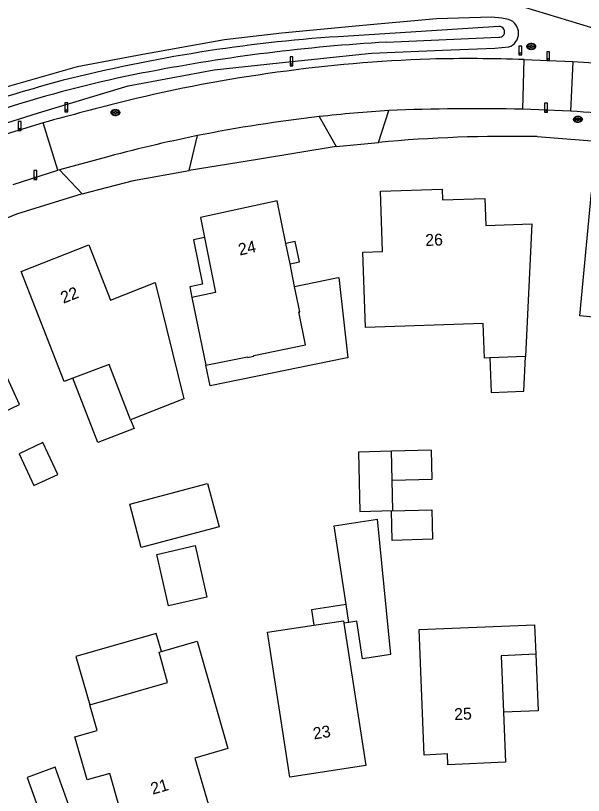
# Model space of a CAD drawing. Extents: x 194485 to 197793, y 468269 to 470822.
# Drawn here: x 197509.6 to 197567.1, y 468606.2 to 468685 of the extents above; entities that cross this region are included whole.
import ezdxf

# ---------------------------------------------------------------- set-up
doc = ezdxf.new("R2010")
doc.units = 0
for name, color, linetype in [('BGT grensvlak begroeid terreindeel', 7, 'Continuous'), ('BGT grensvlak gebouwinstallatie plus 1', 7, 'Continuous'), ('BGT grensvlak onbegroeid terreindeel', 7, 'Continuous'), ('BGT grensvlak pand op maaiveld', 7, 'Continuous'), ('BGT grensvlak waterdeel', 7, 'Continuous'), ('BGT grensvlak wegdeel', 7, 'Continuous'), ('BGT puntobject paal afsluitpaal', 7, 'Continuous'), ('BGT puntobject paal lichtmast', 7, 'Continuous'), ('BGT puntobject put inspectie- rioolput', 7, 'Continuous'), ('BGT tekst huisnummerreeks', 7, 'Continuous')]:
    doc.layers.add(name, color=color, linetype=linetype)

msp = doc.modelspace()

# ---------------------------------------------------------------- linework, layer by layer
at = {"layer": 'BGT grensvlak begroeid terreindeel'}
msp.add_line((197594.657, 468675.564), (197390.492, 468737.931), dxfattribs=at)
for points in [[(197559.497, 468684.577), (197558.814, 468684.726), (197557.766, 468684.813), (197552.196, 468684.651), (197544.395, 468683.961), (197536.565, 468683.205), (197530.777, 468682.526), (197522.51, 468681.056), (197515.855, 468679.808), (197507.345, 468677.375), (197501.671, 468675.449), (197495.418, 468673.144), (197493.074, 468672.069), (197491.679, 468671.438), (197490.343, 468670.749), (197482.942, 468666.641), (197471.803, 468660.891), (197465.149, 468656.996)], [(197466.797, 468654.412), (197476.487, 468659.664), (197487.665, 468665.613), (197497.965, 468670.312), (197506.058, 468673.289), (197511.948, 468675.141), (197521.038, 468677.873), (197529.729, 468679.503), (197536.306, 468680.21), (197545.629, 468681.168), (197552.795, 468681.477), (197558.088, 468681.694), (197559.523, 468681.812)]]:
    msp.add_lwpolyline(points, dxfattribs=at)
msp.add_arc((197559.048, 468683.19), 1.458, 288.99955, 72.07796, dxfattribs=at)
at = {"layer": 'BGT grensvlak gebouwinstallatie plus 1'}
msp.add_line((197543.342, 468623.647), (197542.847, 468623.571), dxfattribs=at)
for points in [[(197528.732, 468662.554), (197527.642, 468662.326), (197528.539, 468657.847), (197527.245, 468657.569), (197527.465, 468656.504)], [(197537.389, 468659.895), (197538.336, 468660.078), (197537.921, 468662.134), (197536.966, 468661.948)], [(197537.85, 468657.609), (197542.079, 468658.485), (197542.314, 468658.506), (197543.242, 468650.402), (197543.007, 468650.374), (197529.314, 468647.577), (197528.883, 468649.66)], [(197557.597, 468650.38), (197557.721, 468646.904), (197561.038, 468647.025), (197561.209, 468650.512)], [(197521.27, 468644.135), (197521.618, 468643.237), (197517.963, 468641.82), (197515.442, 468648.326)], [(197547.708, 468638.032), (197551.753, 468638.132), (197551.68, 468641.074), (197547.635, 468640.974)], [(197521.201, 468635.615), (197529.059, 468637.679), (197530.208, 468633.302), (197522.351, 468631.238), (197521.201, 468635.615)], [(197547.641, 468634.918), (197551.719, 468635.044), (197551.812, 468632.055), (197547.734, 468631.928), (197547.641, 468634.918)], [(197543.066, 468625.456), (197539.57, 468624.921), (197539.808, 468623.364)], [(197524.381, 468620.719), (197523.851, 468622.547), (197515.743, 468620.199), (197517.157, 468615.319)], [(197562.238, 468620.435), (197562.473, 468614.727), (197558.981, 468614.583)]]:
    msp.add_lwpolyline(points, dxfattribs=at)
at = {"layer": 'BGT grensvlak onbegroeid terreindeel'}
for points in [[(197562.37, 468672.748), (197570.081, 468672.139), (197576.132, 468671.591)], [(197542.056, 468671.742), (197534.098, 468670.438), (197527.198, 468669.308)], [(197516.36, 468666.966), (197509.739, 468664.895), (197503.588, 468662.388)]]:
    msp.add_lwpolyline(points, dxfattribs=at)
msp.add_arc((197559.534, 468529.68), 143.096, 88.86434, 95.29275, dxfattribs=at)
at = {"layer": 'BGT grensvlak pand op maaiveld'}
for p, q in [((197537.389, 468659.895), (197536.966, 468661.948)), ((197537.85, 468657.609), (197537.389, 468659.895)), ((197527.465, 468656.504), (197528.883, 468649.66)), ((197561.209, 468650.512), (197557.597, 468650.38)), ((197547.708, 468638.032), (197547.635, 468640.974)), ((197547.579, 468620.403), (197546.225, 468634.093)), ((197543.342, 468623.647), (197543.066, 468625.456)), ((197539.808, 468623.364), (197542.809, 468623.821)), ((197542.809, 468623.821), (197542.847, 468623.571)), ((197544.135, 468623.768), (197543.342, 468623.647))]:
    msp.add_line(p, q, dxfattribs=at)
for points in [[(197557.597, 468650.38), (197557.053, 468650.36), (197556.93, 468653.861), (197545.03, 468653.47), (197544.762, 468661.079), (197546.731, 468661.145), (197546.533, 468667.244), (197552.76, 468667.449), (197552.807, 468666.363), (197557.084, 468666.49), (197557.185, 468663.765), (197561.83, 468663.925), (197561.209, 468650.512)], [(197578.591, 468658.884), (197577.543, 468647.779), (197573.764, 468648.139), (197574.103, 468651.834), (197569.886, 468652.234), (197570.083, 468654.313), (197566.7, 468654.632), (197567.865, 468667.142), (197575.776, 468666.391), (197575.264, 468660.88)], [(197536.966, 468661.948), (197536.08, 468666.246), (197528.324, 468664.577), (197528.732, 468662.554)], [(197528.732, 468662.554), (197529.853, 468656.992), (197527.465, 468656.504)], [(197515.442, 468648.326), (197514.566, 468647.989), (197510.193, 468659.118), (197517.034, 468661.809), (197519.236, 468656.235)], [(197519.236, 468656.235), (197523.746, 468658.006), (197526.651, 468646.241), (197521.27, 468644.135)], [(197528.883, 468649.66), (197533.085, 468650.509), (197533.1, 468650.436), (197533.724, 468650.564), (197533.715, 468650.633), (197538.961, 468651.698), (197538.293, 468655.032), (197538.367, 468655.047), (197537.85, 468657.609)], [(197504.492, 468641.009), (197507.674, 468642.475), (197506.885, 468644.187), (197510.04, 468645.69), (197507.178, 468651.863), (197504.016, 468650.405), (197502.523, 468653.624)], [(197521.27, 468644.135), (197519.101, 468649.733), (197515.442, 468648.326)], [(197512.402, 468641.831), (197509.991, 468640.691), (197511.472, 468637.492), (197513.898, 468638.6), (197512.402, 468641.831)], [(197547.635, 468640.974), (197544.315, 468640.862), (197544.464, 468634.864), (197547.784, 468634.976), (197547.708, 468638.032)], [(197543.066, 468625.456), (197541.847, 468633.424), (197546.225, 468634.093)], [(197527.786, 468631.419), (197528.981, 468626.216), (197525.113, 468625.328), (197523.918, 468630.531), (197527.786, 468631.419)], [(197542.847, 468623.571), (197545.047, 468609.185), (197537.372, 468608), (197535.113, 468622.65), (197539.808, 468623.364)], [(197547.579, 468620.403), (197544.716, 468619.965), (197544.135, 468623.768)], [(197558.981, 468614.583), (197559.191, 468609.539), (197553.364, 468609.271), (197553.32, 468610.358), (197550.955, 468610.241), (197550.444, 468622.939), (197562.12, 468623.406), (197562.244, 468620.435), (197562.238, 468620.435)], [(197524.381, 468620.719), (197527.991, 468621.764), (197531.114, 468610.898), (197527.776, 468609.926), (197529.374, 468604.413), (197520.985, 468601.995), (197519.158, 468608.379), (197516.877, 468607.725)], [(197517.157, 468615.319), (197525.007, 468617.593), (197524.153, 468620.653), (197524.381, 468620.719)], [(197562.238, 468620.435), (197558.744, 468620.275), (197558.981, 468614.583)], [(197516.877, 468607.725), (197515.628, 468612.078), (197517.896, 468612.728), (197517.157, 468615.319)], [(197512.51, 468603.283), (197515.34, 468604.304), (197513.652, 468609.007), (197510.822, 468607.986), (197512.51, 468603.283)]]:
    msp.add_lwpolyline(points, dxfattribs=at)
at = {"layer": 'BGT grensvlak waterdeel'}
for p, q in [((197558.518, 468683.88), (197542.246, 468682.848)), ((197547.132, 468682.304), (197558.469, 468682.8))]:
    msp.add_line(p, q, dxfattribs=at)
for centre, radius, start, end in [((197558.549, 468683.337), 0.543, 261.50634, 93.29816), ((197552.666, 468527.386), 155.811, 93.83459, 104.19262), ((197558.115, 468497.153), 185.476, 93.39479, 100.86112), ((197546.619, 468556.248), 125.274, 100.79009, 112.944), ((197552.41, 468535.111), 148.268, 104.82864, 112.68685)]:
    msp.add_arc(centre, radius, start, end, dxfattribs=at)
at = {"layer": 'BGT grensvlak wegdeel'}
for p, q in [((197560.933, 468675.518), (197561.079, 468680.527)), ((197565.98, 468680.298), (197565.744, 468675.334)), ((197546.334, 468672.166), (197547.38, 468675.383)), ((197565.744, 468675.334), (197560.933, 468675.518)), ((197540.338, 468674.77), (197542.056, 468671.742)), ((197512.413, 468674.14), (197507.703, 468672.691)), ((197513.903, 468669.358), (197512.413, 468674.14)), ((197527.198, 468669.308), (197528.038, 468672.847)), ((197542.056, 468671.742), (197546.334, 468672.166)), ((197518.461, 468670.576), (197514.064, 468669.4)), ((197509.379, 468667.92), (197513.903, 468669.358)), ((197514.064, 468669.4), (197513.903, 468669.358)), ((197514.064, 468669.4), (197516.36, 468666.966)), ((197521.568, 468668.329), (197527.198, 468669.308)), ((197516.36, 468666.966), (197521.568, 468668.329))]:
    msp.add_line(p, q, dxfattribs=at)
msp.add_lwpolyline([(197561.079, 468680.527), (197565.982, 468680.344), (197565.98, 468680.298)], dxfattribs=at)
for centre, radius, start, end in [((197556.979, 468527.335), 153.344, 92.03773, 103.61804), ((197555.421, 468527.448), 153.183, 87.88324, 91.45703), ((197560.225, 468561.934), 118.504, 78.87506, 87.21628), ((197612.87, 468309.825), 377.911, 104.08929, 105.41584), ((197556.849, 468525.851), 149.832, 93.62336, 96.32666), ((197556.189, 468471.439), 204.135, 88.66825, 92.47315), ((197556.818, 468529.061), 146.638, 96.45286, 101.31868), ((197554.132, 468515.688), 160.068, 82.00268, 85.83997), ((197557.068, 468529.097), 146.652, 101.41712, 105.26325)]:
    msp.add_arc(centre, radius, start, end, dxfattribs=at)
at = {"layer": 'BGT puntobject paal afsluitpaal'}
for points in [[(197563.645, 468681.326), (197563.345, 468681.326), (197563.345, 468680.426), (197563.495, 468680.426)], [(197563.495, 468680.426), (197563.645, 468680.426), (197563.645, 468681.326)], [(197563.414, 468676.114), (197563.114, 468676.114), (197563.114, 468675.214), (197563.264, 468675.214)], [(197563.264, 468675.214), (197563.414, 468675.214), (197563.414, 468676.114)], [(197510.196, 468674.279), (197509.896, 468674.279), (197509.896, 468673.379), (197510.046, 468673.379)], [(197510.046, 468673.379), (197510.196, 468673.379), (197510.196, 468674.279)], [(197511.786, 468669.33), (197511.486, 468669.33), (197511.486, 468668.43), (197511.636, 468668.43)], [(197511.636, 468668.43), (197511.786, 468668.43), (197511.786, 468669.33)]]:
    msp.add_lwpolyline(points, dxfattribs=at)
for centre, start, end in [((197563.495, 468680.526), 0, 180), ((197563.495, 468680.526), 0, 180), ((197563.495, 468680.526), 180, 0), ((197563.495, 468680.526), 180, 270), ((197563.495, 468680.526), 270, 0), ((197563.264, 468675.314), 0, 180), ((197563.264, 468675.314), 0, 180), ((197563.264, 468675.314), 180, 0), ((197563.264, 468675.314), 180, 270), ((197563.264, 468675.314), 270, 0), ((197510.046, 468673.479), 0, 180), ((197510.046, 468673.479), 0, 180), ((197510.046, 468673.479), 180, 0), ((197510.046, 468673.479), 180, 270), ((197510.046, 468673.479), 270, 0), ((197511.636, 468668.53), 0, 180), ((197511.636, 468668.53), 0, 180), ((197511.636, 468668.53), 180, 0), ((197511.636, 468668.53), 180, 270), ((197511.636, 468668.53), 270, 0)]:
    msp.add_arc(centre, 0.1, start, end, dxfattribs=at)
at = {"layer": 'BGT puntobject paal lichtmast'}
for points in [[(197560.822, 468681.903), (197560.522, 468681.903), (197560.522, 468681.003), (197560.672, 468681.003)], [(197560.672, 468681.003), (197560.822, 468681.003), (197560.822, 468681.903)], [(197537.689, 468680.803), (197537.389, 468680.803), (197537.389, 468679.903), (197537.539, 468679.903)], [(197537.539, 468679.903), (197537.689, 468679.903), (197537.689, 468680.803)], [(197514.922, 468676.155), (197514.622, 468676.155), (197514.622, 468675.255), (197514.772, 468675.255)], [(197514.772, 468675.255), (197514.922, 468675.255), (197514.922, 468676.155)]]:
    msp.add_lwpolyline(points, dxfattribs=at)
for centre, start, end in [((197560.672, 468681.103), 0, 180), ((197560.672, 468681.103), 0, 180), ((197560.672, 468681.103), 180, 0), ((197560.672, 468681.103), 180, 270), ((197560.672, 468681.103), 270, 0), ((197537.539, 468680.003), 0, 180), ((197537.539, 468680.003), 0, 180), ((197537.539, 468680.003), 180, 0), ((197537.539, 468680.003), 180, 270), ((197537.539, 468680.003), 270, 0), ((197514.772, 468675.355), 0, 180), ((197514.772, 468675.355), 0, 180), ((197514.772, 468675.355), 180, 0), ((197514.772, 468675.355), 180, 270), ((197514.772, 468675.355), 270, 0)]:
    msp.add_arc(centre, 0.1, start, end, dxfattribs=at)
at = {"layer": 'BGT puntobject put inspectie- rioolput'}
for p, q in [((197561.695, 468681.899), (197561.538, 468681.899)), ((197561.538, 468681.824), (197561.695, 468681.824)), ((197562.038, 468681.899), (197561.881, 468681.899)), ((197561.881, 468681.824), (197562.038, 468681.824)), ((197519.64, 468675.22), (197519.483, 468675.22)), ((197519.483, 468675.145), (197519.64, 468675.145)), ((197519.983, 468675.22), (197519.826, 468675.22)), ((197519.826, 468675.145), (197519.983, 468675.145)), ((197566.418, 468674.534), (197566.261, 468674.534)), ((197566.261, 468674.459), (197566.418, 468674.459)), ((197566.761, 468674.534), (197566.604, 468674.534)), ((197566.604, 468674.459), (197566.761, 468674.459))]:
    msp.add_line(p, q, dxfattribs=at)
for centre, radius, start, end in [((197561.538, 468681.861), 0.0375, 90, 270), ((197561.788, 468681.861), 0.1, 0, 180), ((197561.788, 468681.861), 0.1, 157.97569, 180), ((197561.788, 468681.861), 0.1, 180, 202.02431), ((197561.788, 468681.861), 0.1, 180, 0), ((197561.788, 468681.861), 0.1, 0, 22.02431), ((197561.788, 468681.861), 0.1, 337.97569, 0), ((197562.038, 468681.861), 0.0375, 270, 90), ((197519.483, 468675.183), 0.0375, 90, 270), ((197519.733, 468675.183), 0.1, 0, 180), ((197519.733, 468675.183), 0.1, 157.97569, 180), ((197519.733, 468675.183), 0.1, 180, 202.02431), ((197519.733, 468675.183), 0.1, 180, 0), ((197519.733, 468675.183), 0.1, 0, 22.02431), ((197519.733, 468675.183), 0.1, 337.97569, 0), ((197519.983, 468675.183), 0.0375, 270, 90), ((197566.511, 468674.496), 0.1, 0, 180), ((197566.261, 468674.496), 0.0375, 90, 270), ((197566.511, 468674.496), 0.1, 157.97569, 180), ((197566.511, 468674.496), 0.1, 180, 202.02431), ((197566.511, 468674.496), 0.1, 180, 0), ((197566.511, 468674.496), 0.1, 0, 22.02431), ((197566.511, 468674.496), 0.1, 337.97569, 0), ((197566.761, 468674.496), 0.0375, 270, 90)]:
    msp.add_arc(centre, radius, start, end, dxfattribs=at)
for centre in [(197561.788, 468681.861), (197519.733, 468675.183), (197566.511, 468674.496)]:
    msp.add_ellipse(centre, major_axis=(0.392, 0), ratio=0.689655, dxfattribs=at)
for points in [[(197562.23, 468681.861), (197562.23, 468681.904), (197562.218, 468681.948), (197562.152, 468682.062), (197562.071, 468682.119), (197561.879, 468682.184), (197561.769, 468682.19), (197561.566, 468682.149), (197561.475, 468682.102), (197561.372, 468681.985), (197561.347, 468681.925), (197561.345, 468681.803), (197561.369, 468681.742), (197561.453, 468681.643), (197561.512, 468681.604), (197561.691, 468681.536), (197561.825, 468681.529), (197562.058, 468681.591), (197562.158, 468681.66), (197562.221, 468681.785), (197562.23, 468681.823), (197562.23, 468681.861)], [(197520.175, 468675.183), (197520.175, 468675.226), (197520.163, 468675.27), (197520.097, 468675.384), (197520.016, 468675.441), (197519.824, 468675.506), (197519.714, 468675.512), (197519.511, 468675.471), (197519.42, 468675.424), (197519.317, 468675.307), (197519.292, 468675.247), (197519.29, 468675.125), (197519.314, 468675.064), (197519.398, 468674.965), (197519.457, 468674.926), (197519.636, 468674.858), (197519.77, 468674.851), (197520.003, 468674.913), (197520.103, 468674.982), (197520.166, 468675.107), (197520.175, 468675.145), (197520.175, 468675.183)], [(197566.953, 468674.496), (197566.953, 468674.539), (197566.941, 468674.583), (197566.875, 468674.697), (197566.794, 468674.754), (197566.602, 468674.819), (197566.492, 468674.825), (197566.289, 468674.784), (197566.198, 468674.737), (197566.095, 468674.62), (197566.07, 468674.56), (197566.068, 468674.438), (197566.092, 468674.377), (197566.176, 468674.278), (197566.235, 468674.239), (197566.414, 468674.171), (197566.548, 468674.164), (197566.781, 468674.226), (197566.881, 468674.295), (197566.944, 468674.42), (197566.953, 468674.458), (197566.953, 468674.496)]]:
    msp.add_open_spline(points, degree=3, dxfattribs=at)

# ---------------------------------------------------------------- texts
at = {"layer": 'BGT tekst huisnummerreeks'}
for s, rotation, p in [('26', 1.9, (197551.082, 468661.692)), ('24', 12.1, (197532.297, 468660.727)), ('22', 21.5, (197514.471, 468655.857)), ('25', 2.4, (197554.012, 468613.771)), ('23', 8.8, (197539.807, 468611.816)), ('21', 16.2, (197523.494, 468606.232))]:
    msp.add_text(s, height=1.2, rotation=rotation, dxfattribs=at).set_placement(p)

doc.saveas('drawing.dxf')
